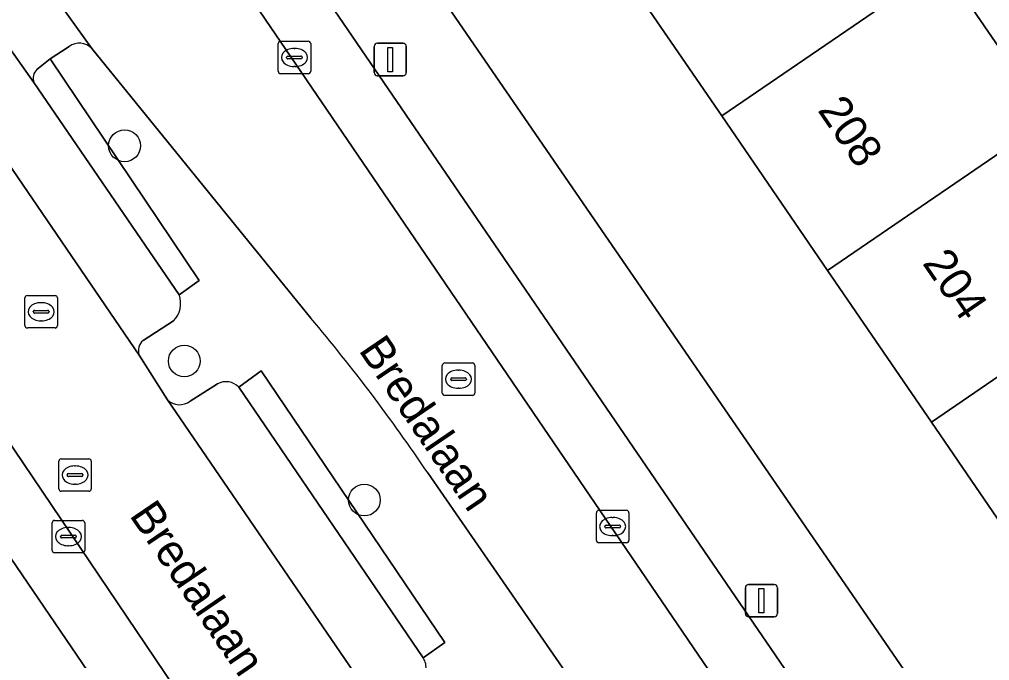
# Model space of a CAD drawing. Extents: x 158086 to 159499, y 382904 to 383981.
# Drawn here: x 158369 to 158398.86, y 383424.87 to 383444.61 of the extents above; entities that cross this region are included whole.
import ezdxf

# ---------------------------------------------------------------- set-up
doc = ezdxf.new("R2010")
doc.units = 0
for name, color, linetype in [('IMGEO_Berm_groen', 7, 'Continuous'), ('IMGEO_Boom', 7, 'Continuous'), ('IMGEO_Erf', 7, 'Continuous'), ('IMGEO_Kolk', 7, 'Continuous'), ('IMGEO_Lichtmast', 7, 'Continuous'), ('IMGEO_Openbare_ruimte_label', 7, 'Continuous'), ('IMGEO_Pand', 7, 'Continuous'), ('IMGEO_Pand_nummerreeks', 7, 'Continuous'), ('IMGEO_Parkeervlak_open', 7, 'Continuous'), ('IMGEO_Rijbaan_lokaal_gesloten', 7, 'Continuous'), ('IMGEO_Rioolput', 7, 'Continuous'), ('IMGEO_Voetpad_open', 7, 'Continuous')]:
    doc.layers.add(name, color=color, linetype=linetype)

msp = doc.modelspace()

# ---------------------------------------------------------------- linework, layer by layer
at = {"layer": 'IMGEO_Berm_groen'}
for points in [[(158370.53, 383443.777), (158369.946, 383443.401), (158374.53, 383436.574), (158373.914, 383436.13)], [(158377.969, 383435.412), (158371.223, 383443.713)], [(158373.742, 383435.327), (158372.804, 383434.723)], [(158372.683, 383434.278), (158373.554, 383432.903)], [(158375.749, 383433.286), (158376.439, 383433.794), (158382.09, 383425.428), (158381.422, 383424.953)], [(158374.256, 383432.859), (158375.091, 383433.391)], [(158384.025, 383421.107), (158386.868, 383422.971), (158381.565, 383430.647)]]:
    msp.add_lwpolyline(points, dxfattribs=at)
for centre, radius, start, end in [((158370.841, 383443.364), 0.517, 42.4349, 127.0123), ((158373.172, 383435.869), 0.787, 316.4561, 19.3641), ((158336.279, 383400.211), 54.563, 33.9049, 40.1766), ((158373.054, 383434.416), 0.396, 129.1521, 200.4248), ((158375.351, 383432.904), 0.552, 43.7847, 118.0823), ((158373.93, 383433.286), 0.537, 225.4842, 307.3428), ((158381.003, 383424.662), 0.51, 303.8617, 34.7246)]:
    msp.add_arc(centre, radius, start, end, dxfattribs=at)
at = {"layer": 'IMGEO_Boom'}
for centre in [(158372.233, 383440.721), (158374.071, 383434.094), (158379.615, 383429.812)]:
    msp.add_circle(centre, 0.489, dxfattribs=at)
at = {"layer": 'IMGEO_Erf'}
for points in [[(158373.221, 383460.141), (158376.413, 383453.622), (158377.599, 383451.689), (158403.057, 383414.649), (158407.164, 383417.472), (158403.707, 383422.52), (158400.449, 383427.277), (158397.069, 383432.213), (158393.874, 383436.878), (158390.614, 383441.639), (158387.385, 383446.355), (158384.07, 383451.195), (158380.835, 383455.919), (158377.326, 383461.043)], [(158387.635, 383460.576), (158390.87, 383455.852), (158394.185, 383451.012), (158397.142, 383453.036), (158400.371, 383448.32), (158397.415, 383446.295), (158400.675, 383441.535)]]:
    msp.add_lwpolyline(points, dxfattribs=at)
at = {"layer": 'IMGEO_Kolk'}
for p, q in [((158376.961, 383443.014), (158376.961, 383443.866)), ((158377.036, 383443.94), (158377.888, 383443.94)), ((158377.962, 383443.866), (158377.962, 383443.014)), ((158377.449, 383443.72), (158377.474, 383443.72)), ((158377.22, 383443.434), (158377.22, 383443.446)), ((158377.658, 383443.397), (158377.26, 383443.397)), ((158377.263, 383443.483), (158377.661, 383443.483)), ((158377.704, 383443.446), (158377.704, 383443.434)), ((158377.888, 383442.94), (158377.036, 383442.94)), ((158377.472, 383443.16), (158377.447, 383443.16)), ((158386.832, 383429.497), (158387.684, 383429.497)), ((158370.08, 383429.188), (158370.932, 383429.188)), ((158386.757, 383428.571), (158386.757, 383429.423)), ((158387.245, 383429.277), (158387.27, 383429.277)), ((158387.758, 383429.423), (158387.758, 383428.571)), ((158370.005, 383428.262), (158370.005, 383429.114)), ((158370.493, 383428.968), (158370.518, 383428.968)), ((158371.006, 383429.114), (158371.006, 383428.262)), ((158387.016, 383428.991), (158387.016, 383429.003)), ((158387.454, 383428.954), (158387.056, 383428.954)), ((158387.059, 383429.04), (158387.457, 383429.04)), ((158387.5, 383429.003), (158387.5, 383428.991)), ((158370.264, 383428.682), (158370.264, 383428.694)), ((158370.702, 383428.645), (158370.304, 383428.645)), ((158370.307, 383428.731), (158370.705, 383428.731)), ((158370.748, 383428.694), (158370.748, 383428.682)), ((158387.268, 383428.717), (158387.243, 383428.717)), ((158370.516, 383428.408), (158370.491, 383428.408)), ((158387.684, 383428.497), (158386.832, 383428.497)), ((158370.932, 383428.188), (158370.08, 383428.188))]:
    msp.add_line(p, q, dxfattribs=at)
for points in [[(158376.961, 383443.014), (158376.961, 383443.866)], [(158377.036, 383443.94), (158377.888, 383443.94)], [(158377.962, 383443.866), (158377.962, 383443.014)], [(158377.888, 383442.94), (158377.036, 383442.94)], [(158386.832, 383429.497), (158387.684, 383429.497)], [(158370.08, 383429.188), (158370.932, 383429.188)], [(158386.757, 383428.571), (158386.757, 383429.423)], [(158387.758, 383429.423), (158387.758, 383428.571)], [(158370.005, 383428.262), (158370.005, 383429.114)], [(158371.006, 383429.114), (158371.006, 383428.262)], [(158387.684, 383428.497), (158386.832, 383428.497)], [(158370.932, 383428.188), (158370.08, 383428.188)]]:
    msp.add_lwpolyline(points, dxfattribs=at)
for centre, radius, start, end in [((158377.038, 383443.864), 0.0765, 91.552, 178.448), ((158377.038, 383443.864), 0.0765, 91.552, 178.448), ((158377.886, 383443.864), 0.0765, 1.552, 88.448), ((158377.886, 383443.864), 0.0765, 1.552, 88.448), ((158377.26, 383443.443), 0.0403, 85.8775, 175.7526), ((158377.257, 383443.433), 0.0366, 178.938, 274.7102), ((158377.661, 383443.44), 0.043, 264.8664, 352.4533), ((158377.665, 383443.445), 0.0386, 1.7309, 96.639), ((158377.038, 383443.016), 0.0765, 181.552, 268.448), ((158377.038, 383443.016), 0.0765, 181.552, 268.448), ((158377.886, 383443.016), 0.0765, 271.552, 358.448), ((158377.886, 383443.016), 0.0765, 271.552, 358.448), ((158386.834, 383429.421), 0.0765, 91.552, 178.448), ((158386.834, 383429.421), 0.0765, 91.552, 178.448), ((158387.682, 383429.421), 0.0765, 1.552, 88.448), ((158387.682, 383429.421), 0.0765, 1.552, 88.448), ((158370.082, 383429.112), 0.0765, 91.552, 178.448), ((158370.082, 383429.112), 0.0765, 91.552, 178.448), ((158370.93, 383429.112), 0.0765, 1.552, 88.448), ((158370.93, 383429.112), 0.0765, 1.552, 88.448), ((158387.056, 383429), 0.0403, 85.8775, 175.7526), ((158387.053, 383428.99), 0.0366, 178.938, 274.7102), ((158387.457, 383428.997), 0.043, 264.8664, 352.4533), ((158387.461, 383429.002), 0.0386, 1.7309, 96.639), ((158370.304, 383428.691), 0.0403, 85.8775, 175.7526), ((158370.301, 383428.681), 0.0366, 178.938, 274.7102), ((158370.705, 383428.688), 0.043, 264.8664, 352.4533), ((158370.709, 383428.693), 0.0386, 1.7309, 96.639), ((158386.834, 383428.573), 0.0765, 181.552, 268.448), ((158386.834, 383428.573), 0.0765, 181.552, 268.448), ((158387.682, 383428.573), 0.0765, 271.552, 358.448), ((158387.682, 383428.573), 0.0765, 271.552, 358.448), ((158370.082, 383428.264), 0.0765, 181.552, 268.448), ((158370.082, 383428.264), 0.0765, 181.552, 268.448), ((158370.93, 383428.264), 0.0765, 271.552, 358.448), ((158370.93, 383428.264), 0.0765, 271.552, 358.448)]:
    msp.add_arc(centre, radius, start, end, dxfattribs=at)
for centre, major_axis, ratio, start_param, end_param in [((158377.448, 383443.44), (-0.387, 0.002), 0.722429, 4.712389, 7.853982), ((158377.473, 383443.44), (-0.39, 0.002), 0.717154, 1.570796, 4.712389), ((158387.244, 383428.997), (-0.387, 0.002), 0.722429, 4.712389, 7.853982), ((158387.269, 383428.997), (-0.39, 0.002), 0.717154, 1.570796, 4.712389), ((158370.492, 383428.688), (-0.387, 0.002), 0.722429, 4.712389, 7.853982), ((158370.517, 383428.688), (-0.39, 0.002), 0.717154, 1.570796, 4.712389)]:
    msp.add_ellipse(centre, major_axis=major_axis, ratio=ratio, start_param=start_param, end_param=end_param, dxfattribs=at)
at = {"layer": 'IMGEO_Lichtmast'}
for p, q in [((158380.015, 383443.876), (158380.805, 383443.876)), ((158380.805, 383443.876), (158380.015, 383443.876)), ((158379.915, 383442.976), (158379.915, 383443.776)), ((158379.915, 383443.776), (158379.915, 383442.976)), ((158380.905, 383443.776), (158380.905, 383442.976)), ((158380.905, 383442.976), (158380.905, 383443.776)), ((158380.805, 383442.876), (158380.015, 383442.876)), ((158380.015, 383442.876), (158380.805, 383442.876)), ((158391.342, 383426.315), (158391.342, 383427.115)), ((158391.342, 383427.115), (158391.342, 383426.315)), ((158391.442, 383427.215), (158392.232, 383427.215)), ((158392.232, 383427.215), (158391.442, 383427.215)), ((158392.332, 383427.115), (158392.332, 383426.315)), ((158392.332, 383426.315), (158392.332, 383427.115)), ((158392.232, 383426.215), (158391.442, 383426.215)), ((158391.442, 383426.215), (158392.232, 383426.215))]:
    msp.add_line(p, q, dxfattribs=at)
for points in [[(158380.335, 383443.751), (158380.485, 383443.751), (158380.485, 383443.001), (158380.335, 383443.001), (158380.335, 383443.751)], [(158391.762, 383427.09), (158391.912, 383427.09), (158391.912, 383426.34), (158391.762, 383426.34), (158391.762, 383427.09)]]:
    msp.add_lwpolyline(points, dxfattribs=at)
for centre, start, end in [((158380.015, 383443.776), 90, 180), ((158380.015, 383443.776), 90, 180), ((158380.805, 383443.776), 0, 90), ((158380.805, 383443.776), 360, 90), ((158380.015, 383442.976), 180, 270), ((158380.015, 383442.976), 180, 270), ((158380.805, 383442.976), 270, 0), ((158380.805, 383442.976), 270, 0), ((158391.442, 383427.115), 90, 180), ((158391.442, 383427.115), 90, 180), ((158392.232, 383427.115), 0, 90), ((158392.232, 383427.115), 360, 90), ((158391.442, 383426.315), 180, 270), ((158391.442, 383426.315), 180, 270), ((158392.232, 383426.315), 270, 0), ((158392.232, 383426.315), 270, 0)]:
    msp.add_arc(centre, 0.1, start, end, dxfattribs=at)
at = {"layer": 'IMGEO_Pand'}
for points in [[(158387.385, 383446.355), (158390.614, 383441.639), (158397.415, 383446.295), (158400.371, 383448.32), (158397.142, 383453.036), (158394.185, 383451.012)], [(158393.874, 383436.878), (158400.675, 383441.535), (158397.415, 383446.295), (158390.614, 383441.639)], [(158393.874, 383436.878), (158397.069, 383432.213), (158403.87, 383436.869), (158406.597, 383438.736), (158403.402, 383443.402), (158400.675, 383441.535)], [(158397.069, 383432.213), (158400.449, 383427.277), (158407.25, 383431.934), (158403.87, 383436.869)]]:
    msp.add_lwpolyline(points, close=True, dxfattribs=at)
at = {"layer": 'IMGEO_Parkeervlak_open'}
for points in [[(158360.881, 383451.568), (158372.683, 383434.278)], [(158373.072, 383449.747), (158398.608, 383412.252)], [(158398.477, 383413.3), (158398.844, 383414.853), (158398.711, 383415.61), (158376.78, 383447.712), (158376.264, 383448.16), (158374.251, 383448.734)], [(158373.914, 383436.13), (158369.445, 383442.671), (158368.143, 383444.491), (158368.078, 383444.527), (158367.205, 383443.893)], [(158376.95, 383419.335), (158365.052, 383436.959), (158363.028, 383439.413)], [(158363.437, 383438.109), (158363.26, 383436.427), (158363.498, 383435.698), (158375.832, 383417.584)], [(158372.804, 383434.723), (158373.742, 383435.327)], [(158375.091, 383433.391), (158374.256, 383432.859)], [(158381.422, 383424.953), (158375.749, 383433.286)], [(158373.554, 383432.903), (158380.338, 383422.981)]]:
    msp.add_lwpolyline(points, dxfattribs=at)
for centre, radius, start, end in [((158373.172, 383435.869), 0.787, 316.4561, 19.3641), ((158373.054, 383434.416), 0.396, 129.1521, 200.4248), ((158375.351, 383432.904), 0.552, 43.7847, 118.0823), ((158373.93, 383433.286), 0.537, 225.4842, 307.3428), ((158381.003, 383424.662), 0.51, 303.8617, 34.7246)]:
    msp.add_arc(centre, radius, start, end, dxfattribs=at)
at = {"layer": 'IMGEO_Rijbaan_lokaal_gesloten'}
for points in [[(158365.699, 383460.439), (158365.653, 383460.661), (158365.624, 383460.803), (158361.276, 383457.967), (158361.547, 383457.569), (158363.428, 383454.856), (158369.808, 383445.696), (158371.223, 383443.713), (158377.969, 383435.412)], [(158380.765, 383422.362), (158380.338, 383422.981), (158373.554, 383432.903), (158372.683, 383434.278), (158360.881, 383451.568), (158360.204, 383452.538), (158358.341, 383455.238), (158358.262, 383455.354), (158358.022, 383455.705), (158353.346, 383452.342), (158353.509, 383452.271), (158353.654, 383452.169), (158356.073, 383449.814), (158358.271, 383447.689)], [(158381.565, 383430.647), (158386.868, 383422.971), (158387.869, 383421.467), (158395.774, 383409.773), (158398.608, 383412.252), (158373.072, 383449.747)], [(158360.805, 383441.745), (158362.235, 383440.352), (158363.028, 383439.413), (158365.052, 383436.959), (158376.95, 383419.335), (158377.778, 383418.395), (158387.664, 383403.781), (158391.54, 383406.45), (158388.574, 383410.832), (158380.765, 383422.362)]]:
    msp.add_lwpolyline(points, dxfattribs=at)
msp.add_arc((158336.279, 383400.211), 54.563, 33.9049, 40.1766, dxfattribs=at)
at = {"layer": 'IMGEO_Rioolput'}
for p, q in [((158369.241, 383436.111), (158370.093, 383436.111)), ((158369.166, 383435.185), (158369.166, 383436.037)), ((158369.654, 383435.891), (158369.679, 383435.891)), ((158370.167, 383436.037), (158370.167, 383435.185)), ((158369.425, 383435.605), (158369.425, 383435.617)), ((158369.863, 383435.568), (158369.465, 383435.568)), ((158369.468, 383435.654), (158369.866, 383435.654)), ((158369.909, 383435.617), (158369.909, 383435.605)), ((158369.677, 383435.331), (158369.652, 383435.331)), ((158370.093, 383435.111), (158369.241, 383435.111)), ((158382.013, 383433.108), (158382.013, 383433.96)), ((158382.088, 383434.034), (158382.94, 383434.034)), ((158383.014, 383433.96), (158383.014, 383433.108)), ((158382.501, 383433.814), (158382.526, 383433.814)), ((158382.272, 383433.528), (158382.272, 383433.54)), ((158382.71, 383433.491), (158382.312, 383433.491)), ((158382.315, 383433.577), (158382.713, 383433.577)), ((158382.756, 383433.54), (158382.756, 383433.528)), ((158382.524, 383433.254), (158382.499, 383433.254)), ((158382.94, 383433.034), (158382.088, 383433.034)), ((158370.209, 383430.157), (158370.209, 383431.009)), ((158370.284, 383431.083), (158371.136, 383431.083)), ((158371.21, 383431.009), (158371.21, 383430.157)), ((158370.697, 383430.863), (158370.722, 383430.863)), ((158370.468, 383430.577), (158370.468, 383430.589)), ((158370.906, 383430.54), (158370.508, 383430.54)), ((158370.511, 383430.626), (158370.909, 383430.626)), ((158370.952, 383430.589), (158370.952, 383430.577)), ((158371.136, 383430.083), (158370.284, 383430.083)), ((158370.72, 383430.303), (158370.695, 383430.303))]:
    msp.add_line(p, q, dxfattribs=at)
for points in [[(158369.241, 383436.111), (158370.093, 383436.111)], [(158369.166, 383435.185), (158369.166, 383436.037)], [(158370.167, 383436.037), (158370.167, 383435.185)], [(158370.093, 383435.111), (158369.241, 383435.111)], [(158382.013, 383433.108), (158382.013, 383433.96)], [(158382.088, 383434.034), (158382.94, 383434.034)], [(158383.014, 383433.96), (158383.014, 383433.108)], [(158382.94, 383433.034), (158382.088, 383433.034)], [(158370.209, 383430.157), (158370.209, 383431.009)], [(158370.284, 383431.083), (158371.136, 383431.083)], [(158371.21, 383431.009), (158371.21, 383430.157)], [(158371.136, 383430.083), (158370.284, 383430.083)]]:
    msp.add_lwpolyline(points, dxfattribs=at)
for centre, radius, start, end in [((158369.243, 383436.035), 0.0765, 91.552, 178.448), ((158369.243, 383436.035), 0.0765, 91.552, 178.448), ((158370.091, 383436.035), 0.0765, 1.552, 88.448), ((158370.091, 383436.035), 0.0765, 1.552, 88.448), ((158369.465, 383435.614), 0.0403, 85.8775, 175.7526), ((158369.462, 383435.604), 0.0366, 178.938, 274.7102), ((158369.866, 383435.611), 0.043, 264.8664, 352.4533), ((158369.87, 383435.616), 0.0386, 1.7309, 96.639), ((158369.243, 383435.187), 0.0765, 181.552, 268.448), ((158369.243, 383435.187), 0.0765, 181.552, 268.448), ((158370.091, 383435.187), 0.0765, 271.552, 358.448), ((158370.091, 383435.187), 0.0765, 271.552, 358.448), ((158382.09, 383433.958), 0.0765, 91.552, 178.448), ((158382.09, 383433.958), 0.0765, 91.552, 178.448), ((158382.938, 383433.958), 0.0765, 1.552, 88.448), ((158382.938, 383433.958), 0.0765, 1.552, 88.448), ((158382.312, 383433.537), 0.0403, 85.8775, 175.7526), ((158382.309, 383433.527), 0.0366, 178.938, 274.7102), ((158382.713, 383433.534), 0.043, 264.8664, 352.4533), ((158382.717, 383433.539), 0.0386, 1.7309, 96.639), ((158382.09, 383433.11), 0.0765, 181.552, 268.448), ((158382.09, 383433.11), 0.0765, 181.552, 268.448), ((158382.938, 383433.11), 0.0765, 271.552, 358.448), ((158382.938, 383433.11), 0.0765, 271.552, 358.448), ((158370.286, 383431.007), 0.0765, 91.552, 178.448), ((158370.286, 383431.007), 0.0765, 91.552, 178.448), ((158371.134, 383431.007), 0.0765, 1.552, 88.448), ((158371.134, 383431.007), 0.0765, 1.552, 88.448), ((158370.508, 383430.586), 0.0403, 85.8775, 175.7526), ((158370.505, 383430.576), 0.0366, 178.938, 274.7102), ((158370.909, 383430.583), 0.043, 264.8664, 352.4533), ((158370.913, 383430.588), 0.0386, 1.7309, 96.639), ((158370.286, 383430.159), 0.0765, 181.552, 268.448), ((158370.286, 383430.159), 0.0765, 181.552, 268.448), ((158371.134, 383430.159), 0.0765, 271.552, 358.448), ((158371.134, 383430.159), 0.0765, 271.552, 358.448)]:
    msp.add_arc(centre, radius, start, end, dxfattribs=at)
for centre, major_axis, ratio, start_param, end_param in [((158369.653, 383435.611), (-0.387, 0.002), 0.722429, 4.712389, 7.853982), ((158369.678, 383435.611), (-0.39, 0.002), 0.717154, 1.570796, 4.712389), ((158382.5, 383433.534), (-0.387, 0.002), 0.722429, 4.712389, 7.853982), ((158382.525, 383433.534), (-0.39, 0.002), 0.717154, 1.570796, 4.712389), ((158370.696, 383430.583), (-0.387, 0.002), 0.722429, 4.712389, 7.853982), ((158370.721, 383430.583), (-0.39, 0.002), 0.717154, 1.570796, 4.712389)]:
    msp.add_ellipse(centre, major_axis=major_axis, ratio=ratio, start_param=start_param, end_param=end_param, dxfattribs=at)
at = {"layer": 'IMGEO_Voetpad_open'}
for points in [[(158398.608, 383412.252), (158403.057, 383414.649), (158377.599, 383451.689)], [(158374.251, 383448.734), (158376.264, 383448.16), (158376.78, 383447.712), (158398.711, 383415.61), (158398.844, 383414.853), (158398.477, 383413.3)], [(158371.223, 383443.713), (158369.808, 383445.696), (158368.143, 383444.491), (158369.445, 383442.671)], [(158369.538, 383443.074), (158369.946, 383443.401), (158370.53, 383443.777)], [(158369.445, 383442.671), (158373.914, 383436.13), (158374.53, 383436.574), (158369.946, 383443.401), (158369.538, 383443.074)], [(158375.832, 383417.584), (158363.498, 383435.698), (158363.26, 383436.427), (158363.437, 383438.109)]]:
    msp.add_lwpolyline(points, dxfattribs=at)
msp.add_lwpolyline([(158375.749, 383433.286), (158381.422, 383424.953), (158382.09, 383425.428), (158376.439, 383433.794)], close=True, dxfattribs=at)
for centre, radius, start, end in [((158370.841, 383443.364), 0.517, 42.4349, 127.0123), ((158369.79, 383442.804), 0.37, 133.0247, 200.986), ((158369.79, 383442.804), 0.37, 133.0247, 200.986)]:
    msp.add_arc(centre, radius, start, end, dxfattribs=at)

# ---------------------------------------------------------------- texts
at = {"layer": 'IMGEO_Openbare_ruimte_label'}
for p in [(158379.419, 383434.427), (158372.362, 383429.346)]:
    msp.add_text('Bredalaan', height=1, rotation=304.246, dxfattribs=at).set_placement(p)
at = {"layer": 'IMGEO_Pand_nummerreeks'}
for s, p in [('208', (158393.547, 383441.817)), ('204', (158396.772, 383437.107))]:
    msp.add_text(s, height=1, rotation=304.4039, dxfattribs=at).set_placement(p)

doc.saveas('drawing.dxf')
